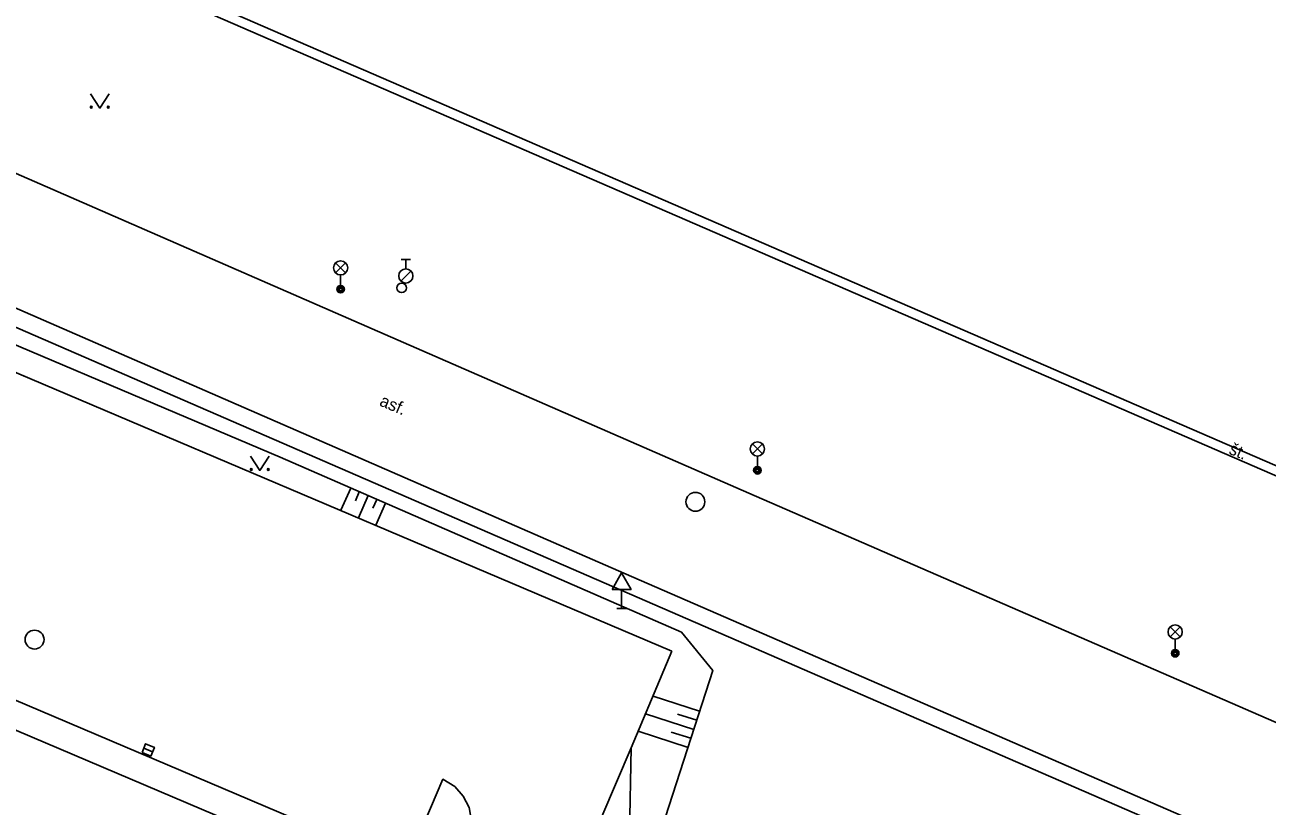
# Model space of a CAD drawing. Extents: x -596024 to -594475, y -1163820 to -1161957.
# Drawn here: x -594919.3 to -594853.6, y -1162463.8 to -1162422.5 of the extents above; entities that cross this region are included whole.
import ezdxf

# ---------------------------------------------------------------- set-up
doc = ezdxf.new("R2010")
doc.units = 0
for name, color, linetype in [('Level 10', 7, 'Continuous'), ('Level 11', 7, 'Continuous'), ('Level 14', 7, 'Continuous'), ('Level 15', 7, 'Continuous'), ('Level 27', 7, 'Continuous'), ('Level 28', 7, 'Continuous'), ('Level 33', 7, 'Continuous'), ('Level 34', 7, 'Continuous'), ('Level 36', 7, 'Continuous'), ('Level 40', 7, 'Continuous'), ('Level 5', 7, 'Continuous'), ('Level 7', 7, 'Continuous')]:
    doc.layers.add(name, color=color, linetype=linetype)

msp = doc.modelspace()

# ---------------------------------------------------------------- linework, layer by layer
at = {"layer": 'Level 10'}
for points in [[(-594973.71, -1162394.15), (-594974.61, -1162396.46), (-594975.03, -1162397.96), (-594975.27, -1162400.41), (-594974.82, -1162404.18), (-594974.31, -1162406.11), (-594973.33, -1162409.18), (-594972.09, -1162411.36), (-594970.81, -1162413.23), (-594969.61, -1162414.63), (-594968.15, -1162415.98), (-594966.87, -1162416.86), (-594965.18, -1162417.8), (-594961.17, -1162419.62), (-594931.92, -1162432.16), (-594887.88, -1162451.37), (-594848.4, -1162468.55), (-594829.16, -1162476.93), (-594821.52, -1162459.74)], [(-594831.81, -1162455.58), (-594833, -1162457.8), (-594833.63, -1162458.62), (-594834.71, -1162459.62), (-594835.93, -1162460.57), (-594837.19, -1162461.31), (-594838.58, -1162461.88), (-594840.05, -1162462.26), (-594841.54, -1162462.51), (-594843.04, -1162462.61), (-594844.56, -1162462.5), (-594846.18, -1162462.19), (-594847.96, -1162461.64), (-594880.98, -1162447.26), (-594924.99, -1162428.06), (-594944.64, -1162419.49)], [(-594846.75, -1162542.58), (-594847.02, -1162542.51), (-594848.96, -1162542.18), (-594851.99, -1162542.41), (-594854.86, -1162543.36), (-594857.46, -1162544.9), (-594859.6, -1162547.02), (-594861.11, -1162549.64), (-594913.9, -1162673.81), (-594915.2, -1162676.51), (-594918.78, -1162681.28), (-594923.61, -1162684.75), (-594929.28, -1162686.54), (-594935.26, -1162686.74), (-594950.08, -1162684.51), (-594952.91, -1162683.6), (-595041.5, -1162645.93), (-594955.82, -1162444.57), (-594948.99, -1162428.46), (-594885.06, -1162455.63)], [(-594947.43, -1162446.45), (-594899.12, -1162467), (-594897.16, -1162462.4), (-594896.53, -1162462.79), (-594896.08, -1162463.29), (-594895.78, -1162463.9), (-594895.65, -1162464.61), (-594895.69, -1162465.19), (-594895.89, -1162465.78), (-594896.22, -1162466.55), (-594896.61, -1162467.21), (-594897.16, -1162467.76), (-594897.85, -1162468.16), (-594898.63, -1162468.36), (-594899.45, -1162468.34), (-594900.15, -1162468.14)], [(-594900.15, -1162468.14), (-594947.54, -1162447.98)], [(-594889.53, -1162466.19), (-594887.21, -1162460.73), (-594885.06, -1162455.63)]]:
    msp.add_lwpolyline(points, dxfattribs=at)
at = {"layer": 'Level 11'}
for points in [[(-594913.3, -1162420.21), (-594831.81, -1162455.58)], [(-594912.96, -1162442.3), (-594952.85, -1162425.37)]]:
    msp.add_lwpolyline(points, dxfattribs=at)
at = {"layer": 'Level 14'}
for points in [[(-594912.96, -1162442.3), (-594905.77, -1162445.36), (-594884.55, -1162454.61)], [(-594832.75, -1162476.84), (-594838.76, -1162474.38), (-594841.46, -1162475.16), (-594847.44, -1162487.48), (-594866.03, -1162479.47), (-594866.84, -1162476.78), (-594874.48, -1162473.92), (-594882.84, -1162469.73), (-594885.19, -1162467.22), (-594885.39, -1162464.39), (-594882.89, -1162456.64), (-594884.55, -1162454.61)], [(-594839.06, -1162475.16), (-594839.62, -1162475.16), (-594845.54, -1162488.46), (-594847.42, -1162489.26), (-594856.55, -1162485.09), (-594866.96, -1162480.71), (-594867.75, -1162478.37), (-594875.11, -1162475.36), (-594876.41, -1162474.44), (-594885.38, -1162470.54), (-594886.31, -1162469.38), (-594887.29, -1162465.28), (-594887.21, -1162460.73)]]:
    msp.add_lwpolyline(points, dxfattribs=at)
at = {"layer": 'Level 15'}
for points in [[(-594902.03, -1162446.99), (-594902.55, -1162448.17)], [(-594901.58, -1162447.19), (-594901.78, -1162447.66)], [(-594901.12, -1162447.39), (-594901.63, -1162448.56)], [(-594900.66, -1162447.59), (-594900.86, -1162448.05)], [(-594900.2, -1162447.79), (-594900.71, -1162448.95)], [(-594883.59, -1162458.8), (-594886.05, -1162458.01)], [(-594883.9, -1162459.76), (-594886.45, -1162458.93)], [(-594883.74, -1162459.28), (-594884.75, -1162458.96)], [(-594884.2, -1162460.71), (-594886.84, -1162459.86)], [(-594884.05, -1162460.23), (-594885.09, -1162459.9)]]:
    msp.add_lwpolyline(points, dxfattribs=at)
at = {"layer": 'Level 27'}
msp.add_line((-594912.971, -1162460.755), (-594912.509, -1162460.945), dxfattribs=at)
msp.add_lwpolyline([(-594913.066, -1162460.987), (-594912.603, -1162461.176), (-594912.414, -1162460.713), (-594912.877, -1162460.524)], close=True, dxfattribs=at)
for centre in [(-594883.81, -1162447.72), (-594918.75, -1162455.01)]:
    msp.add_circle(centre, 0.5, dxfattribs=at)
at = {"layer": 'Level 28'}
for p, q in [((-594899.37, -1162434.895), (-594898.87, -1162434.895)), ((-594899.12, -1162435.395), (-594899.12, -1162434.895)), ((-594899.378, -1162436.042), (-594898.848, -1162435.512))]:
    msp.add_line(p, q, dxfattribs=at)
for centre, radius in [((-594899.12, -1162435.77), 0.375), ((-594899.34, -1162436.4), 0.25)]:
    msp.add_circle(centre, radius, dxfattribs=at)
at = {"layer": 'Level 33'}
for p, q in [((-594902.835, -1162435.61), (-594902.305, -1162435.08)), ((-594902.835, -1162435.08), (-594902.305, -1162435.61)), ((-594902.57, -1162435.72), (-594902.57, -1162436.47)), ((-594880.795, -1162445.19), (-594880.265, -1162444.66)), ((-594880.795, -1162444.66), (-594880.265, -1162445.19)), ((-594880.53, -1162445.3), (-594880.53, -1162446.05)), ((-594858.705, -1162454.87), (-594858.175, -1162454.34)), ((-594858.705, -1162454.34), (-594858.175, -1162454.87)), ((-594858.44, -1162454.98), (-594858.44, -1162455.73))]:
    msp.add_line(p, q, dxfattribs=at)
for centre, radius in [((-594902.57, -1162435.345), 0.375), ((-594902.57, -1162436.47), 0.2), ((-594902.57, -1162436.47), 0.145), ((-594902.57, -1162436.47), 0.0876), ((-594880.53, -1162444.925), 0.375), ((-594880.53, -1162446.05), 0.2), ((-594880.53, -1162446.05), 0.145), ((-594880.53, -1162446.05), 0.0876), ((-594858.44, -1162454.605), 0.375), ((-594858.44, -1162455.73), 0.2), ((-594858.44, -1162455.73), 0.145), ((-594858.44, -1162455.73), 0.0876)]:
    msp.add_circle(centre, radius, dxfattribs=at)
at = {"layer": 'Level 34'}
for p, q in [((-594887.71, -1162452.352), (-594887.71, -1162453.37)), ((-594887.96, -1162453.37), (-594887.46, -1162453.37))]:
    msp.add_line(p, q, dxfattribs=at)
msp.add_lwpolyline([(-594888.21, -1162452.352), (-594887.21, -1162452.352), (-594887.71, -1162451.486)], close=True, dxfattribs=at)
at = {"layer": 'Level 36'}
for points in [[(-594915.8, -1162426.14), (-594915.3, -1162426.89), (-594914.8, -1162426.14)], [(-594907.34, -1162445.31), (-594906.84, -1162446.06), (-594906.34, -1162445.31)]]:
    msp.add_lwpolyline(points, dxfattribs=at)
for centre in [(-594915.75, -1162426.84), (-594914.851, -1162426.84), (-594907.29, -1162446.01), (-594906.391, -1162446.01)]:
    msp.add_circle(centre, 0.05, dxfattribs=at)
at = {"layer": 'Level 5'}
msp.add_lwpolyline([(-594831.59, -1162455.14), (-594949.03, -1162404.17)], dxfattribs=at)
at = {"layer": 'Level 7'}
msp.add_lwpolyline([(-594952.4, -1162424.3), (-594830.92, -1162477.09), (-594811.44, -1162485.64)], dxfattribs=at)

# ---------------------------------------------------------------- texts
at = {"layer": 'Level 40'}
for s, rotation, p in [('asf.', 336.98, (-594900.56, -1162442.61)), ('št.', 337.3, (-594855.65, -1162445.16))]:
    msp.add_text(s, height=0.65, rotation=rotation, dxfattribs=at).set_placement(p)

doc.saveas('drawing.dxf')
